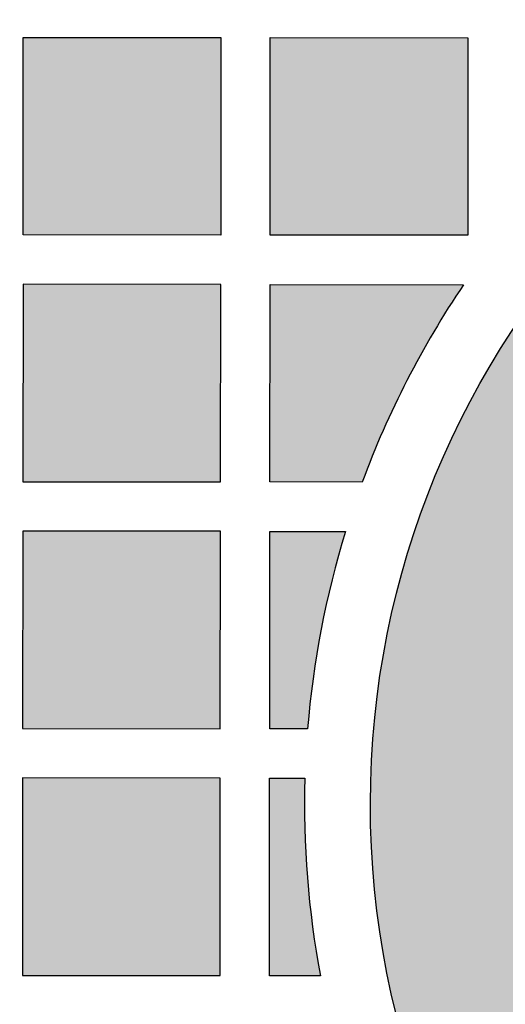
# Model space of a CAD drawing. Header units: millimetres. Extents: x -3873 to -97, y 912 to 4165.
# Tile 383 of 656: x -1729 to -1699, y 2578 to 2638. Entities that reach past the tile are written whole.
import ezdxf

# ---------------------------------------------------------------- set-up
doc = ezdxf.new("R2010")
doc.units = ezdxf.units.MM
doc.layers.add('pattern', color=7, linetype='Continuous', true_color=0x000000)

msp = doc.modelspace()

# ---------------------------------------------------------------- hatches: boundary and pattern name
at = {"layer": 'pattern'}
for points in [[(-1656.793, 2630.508), (-1657.667, 2630.456), (-1658.547, 2630.384), (-1659.433, 2630.293), (-1660.324, 2630.181), (-1661.219, 2630.048), (-1662.117, 2629.894), (-1663.019, 2629.718), (-1663.922, 2629.521), (-1664.827, 2629.301), (-1665.733, 2629.059), (-1666.638, 2628.795), (-1667.543, 2628.507), (-1668.446, 2628.196), (-1669.346, 2627.863), (-1670.243, 2627.506), (-1671.136, 2627.125), (-1672.024, 2626.722), (-1672.905, 2626.295), (-1673.78, 2625.845), (-1674.647, 2625.372), (-1675.505, 2624.877), (-1676.353, 2624.358), (-1677.192, 2623.818), (-1678.018, 2623.255), (-1678.833, 2622.67), (-1679.635, 2622.064), (-1680.423, 2621.438), (-1681.196, 2620.79), (-1681.954, 2620.123), (-1682.695, 2619.437), (-1683.42, 2618.732), (-1684.127, 2618.008), (-1684.816, 2617.268), (-1685.486, 2616.51), (-1686.136, 2615.737), (-1686.766, 2614.948), (-1687.376, 2614.145), (-1687.964, 2613.328), (-1688.531, 2612.498), (-1689.076, 2611.656), (-1689.599, 2610.804), (-1690.099, 2609.941), (-1690.577, 2609.068), (-1691.031, 2608.188), (-1691.462, 2607.299), (-1691.87, 2606.404), (-1692.254, 2605.503), (-1692.615, 2604.597), (-1692.952, 2603.688), (-1693.266, 2602.775), (-1693.556, 2601.859), (-1693.823, 2600.943), (-1694.068, 2600.025), (-1694.289, 2599.108), (-1694.487, 2598.192), (-1694.664, 2597.278), (-1694.818, 2596.366), (-1694.95, 2595.457), (-1695.061, 2594.552), (-1695.151, 2593.652), (-1695.221, 2592.757), (-1695.27, 2591.868), (-1695.3, 2590.985), (-1695.31, 2590.109), (-1695.301, 2589.233), (-1695.273, 2588.35), (-1695.225, 2587.461), (-1695.157, 2586.566), (-1695.069, 2585.665), (-1694.96, 2584.76), (-1694.829, 2583.852), (-1694.676, 2582.939), (-1694.501, 2582.025), (-1694.304, 2581.108), (-1694.085, 2580.191), (-1693.842, 2579.273), (-1693.577, 2578.356), (-1693.288, 2577.44), (-1692.976, 2576.526), (-1692.64, 2575.616), (-1692.281, 2574.71), (-1691.898, 2573.808), (-1691.492, 2572.912), (-1691.063, 2572.023), (-1690.61, 2571.141), (-1690.134, 2570.268), (-1689.635, 2569.404), (-1689.114, 2568.551), (-1688.57, 2567.708), (-1688.005, 2566.877), (-1687.418, 2566.06), (-1686.81, 2565.255), (-1686.181, 2564.465), (-1685.532, 2563.691), (-1684.863, 2562.932), (-1684.176, 2562.19), (-1683.47, 2561.466), (-1682.746, 2560.759), (-1682.006, 2560.072), (-1681.249, 2559.403), (-1680.477, 2558.755), (-1679.691, 2558.126), (-1678.89, 2557.519), (-1678.076, 2556.933), (-1677.25, 2556.369), (-1676.413, 2555.827), (-1675.565, 2555.307), (-1674.708, 2554.81), (-1673.842, 2554.335), (-1672.968, 2553.884), (-1672.087, 2553.455), (-1671.201, 2553.05), (-1670.309, 2552.669), (-1669.412, 2552.31), (-1668.512, 2551.975), (-1667.61, 2551.663), (-1666.706, 2551.374), (-1665.801, 2551.107), (-1664.896, 2550.864), (-1663.991, 2550.642), (-1663.088, 2550.443), (-1662.187, 2550.266), (-1661.288, 2550.111), (-1660.394, 2549.976), (-1659.503, 2549.863), (-1658.618, 2549.77), (-1657.737, 2549.696), (-1656.863, 2549.643), (-1656.873, 2537.632), (-1658.014, 2537.689), (-1659.164, 2537.771), (-1660.32, 2537.88), (-1661.483, 2538.015), (-1662.653, 2538.178), (-1663.827, 2538.369), (-1665.005, 2538.588), (-1666.187, 2538.836), (-1667.37, 2539.113), (-1668.555, 2539.419), (-1669.74, 2539.755), (-1670.925, 2540.121), (-1672.107, 2540.518), (-1673.286, 2540.945), (-1674.461, 2541.402), (-1675.63, 2541.891), (-1676.793, 2542.41), (-1677.949, 2542.959), (-1679.095, 2543.539), (-1680.232, 2544.15), (-1681.357, 2544.791), (-1682.47, 2545.461), (-1683.57, 2546.162), (-1684.654, 2546.891), (-1685.723, 2547.649), (-1686.775, 2548.436), (-1687.809, 2549.25), (-1688.823, 2550.091), (-1689.818, 2550.958), (-1690.791, 2551.851), (-1691.742, 2552.769), (-1692.67, 2553.71), (-1693.574, 2554.675), (-1694.453, 2555.662), (-1695.307, 2556.67), (-1696.134, 2557.698), (-1696.934, 2558.746), (-1697.706, 2559.811), (-1698.45, 2560.894), (-1699.165, 2561.992), (-1699.85, 2563.105), (-1700.506, 2564.231), (-1701.132, 2565.37), (-1701.727, 2566.52), (-1702.292, 2567.68), (-1702.826, 2568.849), (-1703.329, 2570.025), (-1703.802, 2571.208), (-1704.243, 2572.396), (-1704.653, 2573.588), (-1705.033, 2574.783), (-1705.382, 2575.98), (-1705.701, 2577.178), (-1705.989, 2578.376), (-1706.248, 2579.572), (-1706.478, 2580.766), (-1706.678, 2581.956), (-1706.85, 2583.142), (-1706.994, 2584.323), (-1707.11, 2585.498), (-1707.199, 2586.666), (-1707.262, 2587.826), (-1707.298, 2588.977), (-1707.31, 2590.119), (-1707.296, 2591.262), (-1707.258, 2592.413), (-1707.193, 2593.573), (-1707.102, 2594.741), (-1706.984, 2595.915), (-1706.838, 2597.096), (-1706.664, 2598.282), (-1706.461, 2599.472), (-1706.23, 2600.665), (-1705.969, 2601.861), (-1705.678, 2603.058), (-1705.357, 2604.255), (-1705.006, 2605.452), (-1704.625, 2606.646), (-1704.212, 2607.838), (-1703.769, 2609.025), (-1703.294, 2610.207), (-1702.789, 2611.382), (-1702.253, 2612.55), (-1701.686, 2613.709), (-1701.089, 2614.858), (-1700.461, 2615.996), (-1699.803, 2617.121), (-1699.116, 2618.233), (-1698.399, 2619.33), (-1697.653, 2620.411), (-1696.879, 2621.475), (-1696.077, 2622.521), (-1695.249, 2623.548), (-1694.393, 2624.554), (-1693.513, 2625.54), (-1692.607, 2626.503), (-1691.677, 2627.443), (-1690.725, 2628.359), (-1689.75, 2629.25), (-1688.754, 2630.116), (-1687.738, 2630.955), (-1686.702, 2631.767), (-1685.649, 2632.552), (-1684.579, 2633.308), (-1683.493, 2634.036), (-1682.392, 2634.734), (-1681.278, 2635.403), (-1680.152, 2636.042), (-1679.014, 2636.65), (-1677.867, 2637.228), (-1676.71, 2637.776), (-1675.546, 2638.293), (-1674.376, 2638.779), (-1673.2, 2639.235), (-1672.02, 2639.66), (-1670.837, 2640.054), (-1669.653, 2640.418), (-1668.467, 2640.752), (-1667.282, 2641.057), (-1666.097, 2641.331), (-1664.915, 2641.577), (-1663.737, 2641.794), (-1662.562, 2641.983), (-1661.393, 2642.143), (-1660.229, 2642.277), (-1659.072, 2642.384), (-1657.923, 2642.464), (-1656.782, 2642.519)], [(-1728.396, 2624.679), (-1728.385, 2636.679), (-1716.386, 2636.668), (-1716.396, 2624.668)], [(-1701.396, 2624.655), (-1713.396, 2624.666), (-1713.385, 2636.666), (-1701.386, 2636.655)], [(-1716.409, 2609.669), (-1716.399, 2621.668), (-1728.398, 2621.679), (-1728.409, 2609.679)], [(-1701.655, 2621.656), (-1702.577, 2620.244), (-1703.457, 2618.803), (-1704.295, 2617.335), (-1705.089, 2615.842), (-1705.838, 2614.327), (-1706.54, 2612.79), (-1707.196, 2611.234), (-1707.805, 2609.661), (-1713.409, 2609.666), (-1713.398, 2621.666)], [(-1716.422, 2594.668), (-1716.412, 2606.668), (-1728.411, 2606.679), (-1728.422, 2594.679)], [(-1708.819, 2606.662), (-1709.248, 2605.195), (-1709.638, 2603.716), (-1709.987, 2602.225), (-1710.296, 2600.725), (-1710.565, 2599.218), (-1710.792, 2597.704), (-1710.978, 2596.185), (-1711.123, 2594.664), (-1713.422, 2594.666), (-1713.411, 2606.666)], [(-1716.435, 2579.669), (-1716.425, 2591.668), (-1728.425, 2591.679), (-1728.435, 2579.679)], [(-1711.287, 2591.664), (-1711.31, 2590.158), (-1711.292, 2588.651), (-1711.234, 2587.144), (-1711.135, 2585.638), (-1710.997, 2584.136), (-1710.818, 2582.638), (-1710.6, 2581.147), (-1710.342, 2579.663), (-1713.435, 2579.666), (-1713.425, 2591.666)]]:
    msp.add_hatch(color=256, dxfattribs=at).paths.add_polyline_path(points, flags=0)

# ---------------------------------------------------------------- linework, layer by layer
for points in [[(-1728.396, 2624.679), (-1728.385, 2636.679), (-1716.386, 2636.668), (-1716.396, 2624.668)], [(-1701.396, 2624.655), (-1713.396, 2624.666), (-1713.385, 2636.666), (-1701.386, 2636.655)], [(-1716.409, 2609.669), (-1716.399, 2621.668), (-1728.398, 2621.679), (-1728.409, 2609.679)], [(-1716.422, 2594.668), (-1716.412, 2606.668), (-1728.411, 2606.679), (-1728.422, 2594.679)], [(-1716.435, 2579.669), (-1716.425, 2591.668), (-1728.425, 2591.679), (-1728.435, 2579.679)]]:
    msp.add_lwpolyline(points, close=True, dxfattribs=at)
for points in [[(-1707.805, 2609.661), (-1713.409, 2609.666), (-1713.398, 2621.666), (-1701.655, 2621.656)], [(-1711.123, 2594.664), (-1713.422, 2594.666), (-1713.411, 2606.666), (-1708.819, 2606.662)], [(-1710.342, 2579.663), (-1713.435, 2579.666), (-1713.425, 2591.666), (-1711.287, 2591.664)]]:
    msp.add_lwpolyline(points, dxfattribs=at)
at = {"layer": 'pattern', "extrusion": (0, 0, -1)}
for centre, radius, start, end in [((1654.828, 2590.074), 52.482, 272.23391, 87.86596), ((1654.795, 2907.856), 387.7, 270.30942, 310.77353)]:
    msp.add_arc(centre, radius, start, end, dxfattribs=at)
at = {"layer": 'pattern'}
for centre, radius, start, end in [((-1654.828, 2590.074), 56.482, 146.00307, 159.70879), ((-1654.828, 2590.074), 56.482, 162.92106, 175.33857), ((-1654.795, 2907.856), 375.7, 234.10174, 269.68229), ((-1654.828, 2590.074), 56.482, 178.38664, 190.62118)]:
    msp.add_arc(centre, radius, start, end, dxfattribs=at)

doc.saveas('drawing.dxf')
